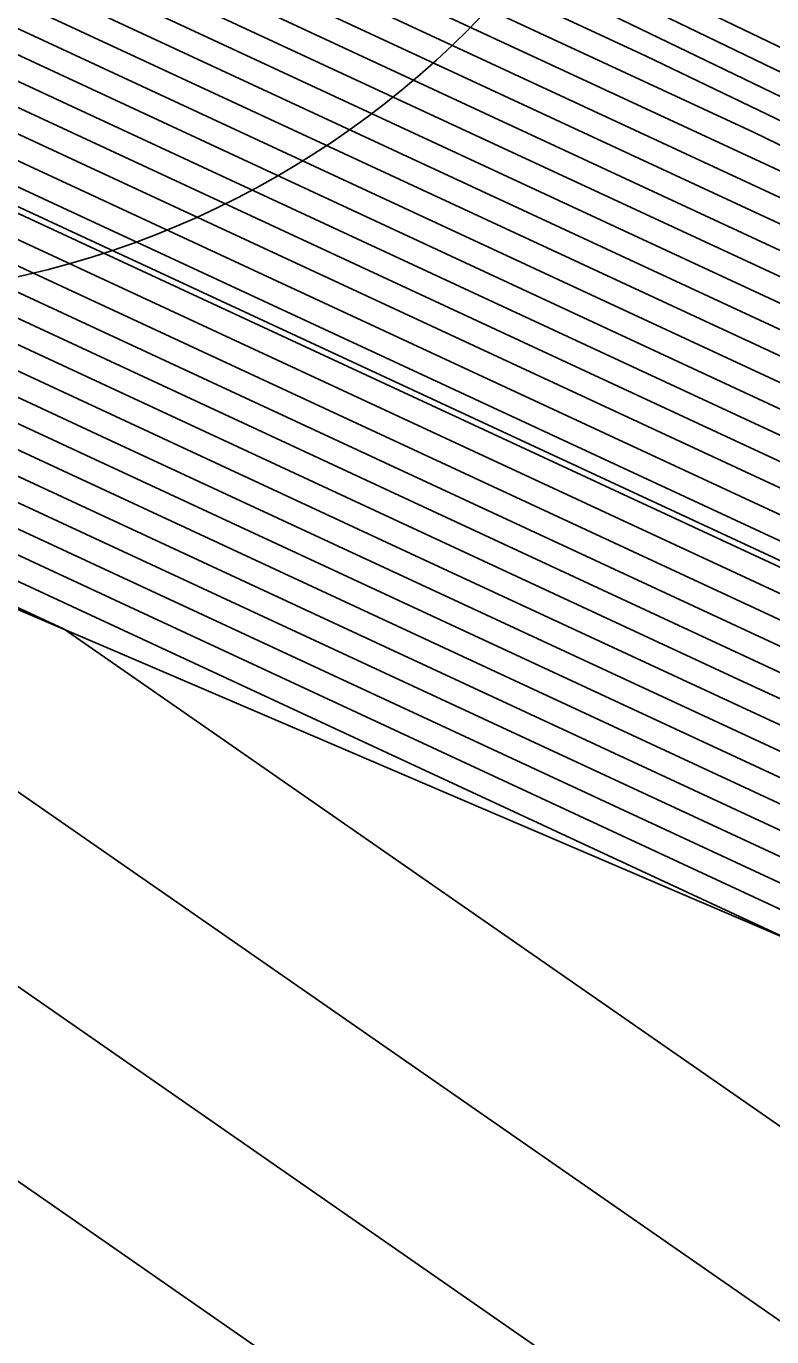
# Model space of a CAD drawing. Extents: x 2531902 to 2533249, y 715219 to 716099.
# Drawn here: x 2532877.1 to 2532879.003, y 715647.016 to 715650.364 of the extents above; entities that cross this region are included whole.
import ezdxf

# ---------------------------------------------------------------- set-up
doc = ezdxf.new("R2010")
doc.units = 0
for name, color, linetype in [('DTM Contours Major', 7, 'Continuous'), ('DTM Contours Minor', 7, 'Continuous'), ('Exist DTM Breakline Underwater', 7, 'Continuous'), ('Exist DTM Crownline Cogo Point CELL', 7, 'Continuous'), ('Exist Hydro Stream or Body of Water', 7, 'Continuous')]:
    doc.layers.add(name, color=color, linetype=linetype)

msp = doc.modelspace()

# ---------------------------------------------------------------- linework, layer by layer
at = {"layer": 'DTM Contours Major'}
for points in [[(2532880.4173, 715707.7023), (2532870.8336, 715686.9513), (2532870.156, 715685.4588), (2532865.159, 715674.6322), (2532860.9403, 715667.3212), (2532863.6732, 715667.3927), (2532863.8378, 715665.5391), (2532863.5753, 715660.8674), (2532863.5, 715660.1751), (2532863.2844, 715660.3912), (2532863.2423, 715660.3513), (2532863.0774, 715658.7493), (2532865.0191, 715656.5296), (2532866.8632, 715655.8616), (2532867.3138, 715655.6984), (2532867.7624, 715655.5773), (2532869.1073, 715654.9278), (2532869.9916, 715654.4032), (2532870.4912, 715654.1618), (2532874.1022, 715652.4169), (2532878.6826, 715650.2881), (2532879.2681, 715650.0053), (2532882.8217, 715648.2889)], [(2532860.9162, 715671.3896), (2532857.5362, 715665.532), (2532862.2836, 715665.6564), (2532862.5695, 715662.4364), (2532862.5261, 715661.6633), (2532862.5136, 715661.5487), (2532862.4667, 715661.5958), (2532862.0439, 715661.0748), (2532862.2397, 715660.9026), (2532862.1043, 715659.5873), (2532865.0896, 715656.1745), (2532866.3833, 715655.7059), (2532867.0843, 715655.452), (2532867.7821, 715655.2637), (2532868.7255, 715654.808), (2532870.0984, 715653.9935), (2532870.4489, 715653.8242), (2532872.9819, 715652.6002), (2532880.0525, 715649.314), (2532880.4632, 715649.1156), (2532882.9561, 715647.9116)], [(2532857.4738, 715669.534), (2532854.1322, 715663.7429), (2532860.8939, 715663.92), (2532861.0702, 715661.9351), (2532860.7708, 715661.5661), (2532861.2091, 715661.1809), (2532861.1313, 715660.4253), (2532865.1602, 715655.8194), (2532865.9033, 715655.5502), (2532866.8547, 715655.2057), (2532867.8017, 715654.95), (2532868.3437, 715654.6883), (2532870.2051, 715653.5839), (2532870.4065, 715653.4866), (2532871.8617, 715652.7835), (2532881.4224, 715648.3399)], [(2532855.348, 715662.0747), (2532859.5043, 715662.1836), (2532859.5137, 715662.0773), (2532859.4977, 715662.0575), (2532860.1784, 715661.4592), (2532860.1582, 715661.2633), (2532865.2307, 715655.4643), (2532865.4234, 715655.3946), (2532866.6251, 715654.9593), (2532867.8213, 715654.6364), (2532867.9619, 715654.5685), (2532870.3119, 715653.1743), (2532870.3641, 715653.1491), (2532870.7414, 715652.9668), (2532882.7923, 715647.3658)], [(2532789.6277, 715644.057), (2532793.8393, 715645.2696), (2532805.6804, 715647.6195), (2532808.6079, 715648.4437), (2532808.8281, 715648.5057), (2532821.0978, 715651.2239), (2532826.1386, 715653.1449), (2532828.6486, 715654.1014), (2532844.8666, 715656.3113), (2532846.6142, 715656.5382), (2532851.4505, 715657.1659), (2532860.6863, 715660.3852), (2532865.3013, 715655.1093), (2532866.3955, 715654.7129), (2532867.4848, 715654.4189), (2532869.6244, 715653.1495), (2532880.5916, 715648.0522), (2532883.2727, 715646.8061)], [(2532786.7831, 715639.5989), (2532788.1858, 715640.1067), (2532799.5682, 715643.384), (2532804.2041, 715644.304), (2532811.6353, 715646.3961), (2532811.7271, 715646.4219), (2532816.8446, 715647.5556), (2532829.6406, 715652.4321), (2532831.2836, 715653.0581), (2532841.8993, 715654.5047), (2532843.0432, 715654.6532), (2532855.32, 715656.2468), (2532862.0227, 715658.583), (2532865.3718, 715654.7542), (2532866.1659, 715654.4666), (2532866.9564, 715654.2532), (2532868.5092, 715653.3319), (2532876.4683, 715649.6328), (2532880.7762, 715647.6306)], [(2532935.3176, 715616.3172), (2532930.0827, 715618.0274), (2532927.6375, 715618.8723), (2532926.2537, 715619.6241), (2532908.7337, 715630.0977), (2532908.1474, 715630.4481), (2532906.8964, 715631.0438), (2532905.3404, 715631.9663), (2532903.2594, 715633.2486), (2532888.565, 715641.3132), (2532886.3941, 715643.4201), (2532885.4621, 715644.0742), (2532880.9335, 715647.2216), (2532872.345, 715651.2133), (2532867.394, 715653.5144), (2532866.4281, 715654.0874), (2532865.9364, 715654.2202), (2532865.4424, 715654.3991), (2532863.359, 715656.7809), (2532859.1896, 715655.3276), (2532846.8051, 715653.72)], [(2532855.566, 715634.305), (2532855.1579, 715634.4394), (2532837.1798, 715635.5591), (2532830.4477, 715637.3638), (2532826.6697, 715640.9272), (2532836.5144, 715650.6335), (2532837.1349, 715650.8096), (2532837.4883, 715650.9861), (2532840.3745, 715651.4638), (2532863.0592, 715654.4084), (2532864.6954, 715654.9787), (2532865.5129, 715654.044), (2532865.7068, 715653.9738), (2532865.8998, 715653.9217), (2532866.2788, 715653.6969), (2532868.2217, 715652.7938), (2532871.5921, 715651.2274), (2532884.7681, 715642.07), (2532887.2259, 715640.3451)]]:
    msp.add_lwpolyline(points, dxfattribs=at)
at = {"layer": 'DTM Contours Minor'}
for points in [[(2532883.3136, 715713.1212), (2532871.1553, 715686.7957), (2532870.6194, 715685.6152), (2532865.2179, 715673.9123), (2532861.6211, 715667.679), (2532863.9512, 715667.74), (2532864.0915, 715666.1596), (2532863.7851, 715660.7082), (2532863.6972, 715659.9004), (2532863.5052, 715660.0929), (2532863.4192, 715660.0115), (2532863.272, 715658.5817), (2532865.005, 715656.6006), (2532866.9592, 715655.8928), (2532867.3598, 715655.7477), (2532867.7585, 715655.64), (2532869.1837, 715654.9517), (2532869.9702, 715654.4851), (2532870.4997, 715654.2293), (2532874.3262, 715652.3803), (2532878.4086, 715650.4829), (2532879.029, 715650.1832), (2532882.7948, 715648.3644)], [(2532880.761, 715709.2987), (2532870.5119, 715687.1069), (2532869.6927, 715685.3024), (2532865.1001, 715675.3521), (2532860.2595, 715666.9634), (2532863.3953, 715667.0455), (2532863.5842, 715664.9185), (2532863.3654, 715661.0266), (2532863.3027, 715660.4498), (2532863.0665, 715660.6867), (2532863.0624, 715660.6817), (2532863.0643, 715660.68), (2532862.8828, 715658.9169), (2532865.0332, 715656.4585), (2532866.7672, 715655.8305), (2532867.2679, 715655.6491), (2532867.7664, 715655.5146), (2532869.031, 715654.9038), (2532870.0129, 715654.3213), (2532870.4827, 715654.0942), (2532873.8781, 715652.4536), (2532878.9566, 715650.0933), (2532879.5071, 715649.8274), (2532882.8486, 715648.2134)], [(2532881.8591, 715709.1197), (2532871.4771, 715686.6401), (2532871.0828, 715685.7716), (2532865.2768, 715673.1923), (2532862.3019, 715668.0368), (2532864.2291, 715668.0873), (2532864.3452, 715666.7801), (2532863.9949, 715660.549), (2532863.8945, 715659.6256), (2532863.7259, 715659.7947), (2532863.5961, 715659.6717), (2532863.4666, 715658.4141), (2532864.9908, 715656.6716), (2532867.0552, 715655.9239), (2532867.4057, 715655.797), (2532867.7546, 715655.7028), (2532869.2601, 715654.9757), (2532869.9489, 715654.567), (2532870.5082, 715654.2968), (2532874.5503, 715652.3436), (2532878.1346, 715650.6777), (2532878.79, 715650.3612), (2532882.768, 715648.4398)], [(2532879.4847, 715707.3874), (2532870.1901, 715687.2625), (2532869.2293, 715685.146), (2532865.0412, 715676.0721), (2532859.5787, 715666.6055), (2532863.1174, 715666.6982), (2532863.3305, 715664.298), (2532863.1556, 715661.1857), (2532863.1054, 715660.7245), (2532862.9165, 715660.914), (2532862.8078, 715660.7799), (2532862.8581, 715660.7357), (2532862.6881, 715659.0845), (2532865.0473, 715656.3875), (2532866.6712, 715655.7994), (2532867.222, 715655.5999), (2532867.7703, 715655.4518), (2532868.9546, 715654.8799), (2532870.0343, 715654.2393), (2532870.4743, 715654.0267), (2532873.6541, 715652.4902), (2532879.2305, 715649.8984), (2532879.7461, 715649.6494), (2532882.8755, 715648.138)], [(2532878.2083, 715705.4761), (2532869.8684, 715687.4182), (2532868.7659, 715684.9896), (2532864.9823, 715676.792), (2532858.8979, 715666.2477), (2532862.8394, 715666.3509), (2532863.0768, 715663.6774), (2532862.9457, 715661.3449), (2532862.9081, 715660.9993), (2532862.7666, 715661.1412), (2532862.5531, 715660.8782), (2532862.652, 715660.7913), (2532862.4935, 715659.2521), (2532865.0614, 715656.3165), (2532866.5752, 715655.7682), (2532867.1761, 715655.5506), (2532867.7742, 715655.3891), (2532868.8782, 715654.8559), (2532870.0557, 715654.1574), (2532870.4658, 715653.9592), (2532873.43, 715652.5269), (2532879.5045, 715649.7036), (2532879.9851, 715649.4715), (2532882.9023, 715648.0625)], [(2532876.932, 715703.5649), (2532869.5466, 715687.5738), (2532868.3025, 715684.8332), (2532864.9234, 715677.512), (2532858.2171, 715665.8899), (2532862.5615, 715666.0036), (2532862.8232, 715663.0569), (2532862.7359, 715661.5041), (2532862.7109, 715661.274), (2532862.6166, 715661.3685), (2532862.2985, 715660.9765), (2532862.4459, 715660.847), (2532862.2989, 715659.4197), (2532865.0755, 715656.2455), (2532866.4792, 715655.7371), (2532867.1302, 715655.5013), (2532867.7782, 715655.3264), (2532868.8019, 715654.832), (2532870.077, 715654.0755), (2532870.4573, 715653.8917), (2532873.206, 715652.5635), (2532879.7785, 715649.5088), (2532880.2242, 715649.2936), (2532882.9292, 715647.987)], [(2532878.4515, 715700.8891), (2532871.7988, 715686.4845), (2532871.5462, 715685.9279), (2532865.3357, 715672.4724), (2532862.9827, 715668.3947), (2532864.507, 715668.4346), (2532864.5988, 715667.4007), (2532864.2048, 715660.3898), (2532864.0918, 715659.3509), (2532863.9467, 715659.4964), (2532863.7729, 715659.3319), (2532863.6612, 715658.2466), (2532864.9767, 715656.7426), (2532867.1511, 715655.9551), (2532867.4516, 715655.8462), (2532867.7507, 715655.7655), (2532869.3364, 715654.9996), (2532869.9275, 715654.649), (2532870.5166, 715654.3643), (2532874.7743, 715652.3069), (2532877.8606, 715650.8725), (2532878.551, 715650.5391), (2532882.7411, 715648.5153)], [(2532874.3794, 715699.7423), (2532868.9032, 715687.885), (2532867.3758, 715684.5205), (2532864.8056, 715678.9518), (2532856.8554, 715665.1742), (2532862.0056, 715665.3091), (2532862.3154, 715661.8213), (2532861.7893, 715661.173), (2532862.0336, 715660.9583), (2532861.9097, 715659.7549), (2532865.1037, 715656.1035), (2532866.2873, 715655.6748), (2532867.0383, 715655.4028), (2532867.786, 715655.2009), (2532868.6491, 715654.7841), (2532870.1197, 715653.9116), (2532870.4404, 715653.7567), (2532872.7579, 715652.6368), (2532880.3265, 715649.1192), (2532880.7022, 715648.9377), (2532882.9829, 715647.8361)], [(2532873.1031, 715697.8311), (2532868.5814, 715688.0406), (2532866.9124, 715684.3641), (2532864.7467, 715679.6718), (2532856.1746, 715664.8164), (2532861.7277, 715664.9618), (2532862.0041, 715661.8498), (2532861.5346, 715661.2713), (2532861.8275, 715661.0139), (2532861.7151, 715659.9225), (2532865.1178, 715656.0324), (2532866.1913, 715655.6437), (2532866.9924, 715655.3535), (2532867.7899, 715655.1382), (2532868.5728, 715654.7601), (2532870.1411, 715653.8297), (2532870.4319, 715653.6892), (2532872.5338, 715652.6735), (2532880.6005, 715648.9244), (2532880.9412, 715648.7598)], [(2532871.8268, 715695.9198), (2532868.2597, 715688.1962), (2532866.4491, 715684.2077), (2532864.6878, 715680.3917), (2532855.4938, 715664.4586), (2532861.4498, 715664.6145), (2532861.6928, 715661.8782), (2532861.28, 715661.3696), (2532861.6213, 715661.0696), (2532861.5205, 715660.0901), (2532865.132, 715655.9614), (2532866.0953, 715655.6125), (2532866.9465, 715655.3042), (2532867.7939, 715655.0755), (2532868.4964, 715654.7362), (2532870.1624, 715653.7478), (2532870.4234, 715653.6216), (2532872.3098, 715652.7102), (2532880.8744, 715648.7295), (2532881.1803, 715648.5818)], [(2532870.5505, 715694.0085), (2532867.938, 715688.3518), (2532865.9857, 715684.0513), (2532864.6289, 715681.1117), (2532854.813, 715664.1007), (2532861.1719, 715664.2672), (2532861.3815, 715661.9066), (2532861.0254, 715661.4678), (2532861.4152, 715661.1252), (2532861.3259, 715660.2577), (2532865.1461, 715655.8904), (2532865.9993, 715655.5814), (2532866.9006, 715655.2549), (2532867.7978, 715655.0127), (2532868.4201, 715654.7122), (2532870.1838, 715653.6658), (2532870.415, 715653.5541), (2532872.0857, 715652.7468), (2532881.1484, 715648.5347)], [(2532864.4522, 715683.2715), (2532852.7705, 715663.0273), (2532860.3381, 715663.2254), (2532860.4476, 715661.9919), (2532860.2615, 715661.7627), (2532860.7968, 715661.2922), (2532860.7421, 715660.7605), (2532865.1884, 715655.6774), (2532865.7113, 715655.488), (2532866.7628, 715655.1071), (2532867.8096, 715654.8246), (2532868.191, 715654.6404), (2532870.2479, 715653.4201), (2532870.3895, 715653.3516), (2532871.4135, 715652.8568), (2532881.9704, 715647.9503)], [(2532864.5111, 715682.5515), (2532853.4514, 715663.3851), (2532860.616, 715663.5727), (2532860.7589, 715661.9635), (2532860.5162, 715661.6644), (2532861.0029, 715661.2365), (2532860.9367, 715660.5929), (2532865.1743, 715655.7484), (2532865.8073, 715655.5191), (2532866.8088, 715655.1564), (2532867.8056, 715654.8873), (2532868.2673, 715654.6643), (2532870.2265, 715653.502), (2532870.398, 715653.4191), (2532871.6376, 715652.8201), (2532881.6964, 715648.1451)], [(2532829.3591, 715656.4468), (2532845.1961, 715658.6889), (2532845.4714, 715660.8009), (2532845.6526, 715665.0102), (2532847.9255, 715670.1646), (2532852.3926, 715674.3444), (2532862.9253, 715681.5964), (2532862.1318, 715680.0723), (2532852.0897, 715662.6694), (2532860.0601, 715662.8781), (2532860.1363, 715662.0204), (2532860.0069, 715661.8609), (2532860.5907, 715661.3478), (2532860.5475, 715660.9281), (2532865.2025, 715655.6064), (2532865.6154, 715655.4568), (2532866.7169, 715655.0579), (2532867.8135, 715654.7618), (2532868.1146, 715654.6164), (2532870.2692, 715653.3381), (2532870.3811, 715653.2841), (2532871.1895, 715652.8934), (2532882.2443, 715647.7555)], [(2532826.9898, 715655.6556), (2532846.3531, 715658.397), (2532846.6897, 715660.9792), (2532846.8189, 715663.9807), (2532849.5607, 715670.1985), (2532852.8461, 715673.2726), (2532860.5923, 715678.6061), (2532858.5695, 715674.7208), (2532851.4089, 715662.3116), (2532859.7822, 715662.5309), (2532859.825, 715662.0488), (2532859.7523, 715661.9592), (2532860.3846, 715661.4035), (2532860.3529, 715661.0957), (2532865.2166, 715655.5353), (2532865.5194, 715655.4257), (2532866.671, 715655.0086), (2532867.8174, 715654.6991), (2532868.0382, 715654.5925), (2532870.2906, 715653.2562), (2532870.3726, 715653.2166), (2532870.9654, 715652.9301), (2532882.5183, 715647.5606)], [(2532855.9263, 715672.6254), (2532851.4448, 715664.0179), (2532850.0473, 715661.5959), (2532853.6344, 715661.6899), (2532854.2984, 715659.973), (2532859.6172, 715661.8269), (2532859.9723, 715661.5148), (2532859.9636, 715661.4309), (2532865.2448, 715655.3933), (2532865.3274, 715655.3634), (2532866.5792, 715654.91), (2532867.8253, 715654.5736), (2532867.8855, 715654.5446), (2532870.3333, 715653.0923), (2532870.3556, 715653.0815), (2532870.5173, 715653.0034), (2532883.0663, 715647.171)], [(2532827.0676, 715654.7273), (2532846.647, 715657.3953), (2532848.7567, 715657.6691), (2532849.1287, 715657.7174), (2532859.8845, 715661.4664), (2532865.2589, 715655.3223), (2532866.5333, 715654.8608), (2532867.8018, 715654.5183), (2532870.2935, 715653.04), (2532883.0656, 715647.1039), (2532883.3318, 715646.9802), (2532884.8537, 715646.3424), (2532885.8803, 715645.747), (2532886.5222, 715645.4187), (2532889.6021, 715644.0925), (2532889.7062, 715644.0477), (2532889.9515, 715644.1135), (2532891.4405, 715643.9665), (2532891.6864, 715643.8181), (2532896.1558, 715641.0642), (2532896.6626, 715640.7519), (2532907.0749, 715634.5784)], [(2532827.5946, 715654.5187), (2532846.0535, 715657.034), (2532848.0425, 715657.2922), (2532849.9027, 715657.5336), (2532860.1518, 715661.106), (2532865.2731, 715655.2513), (2532866.4874, 715654.8115), (2532867.6961, 715654.4852), (2532870.0705, 715653.0765), (2532882.2409, 715647.42), (2532883.572, 715646.8014), (2532884.9473, 715646.225), (2532885.8751, 715645.6869), (2532886.4551, 715645.3903), (2532889.2383, 715644.1919), (2532889.7587, 715643.9678), (2532889.9503, 715644.0191), (2532891.1133, 715643.9044), (2532891.3054, 715643.7885), (2532894.796, 715641.6376), (2532897.3301, 715640.076), (2532907.0611, 715634.3065)], [(2532828.1216, 715654.31), (2532845.4601, 715656.6726), (2532847.3283, 715656.9152), (2532850.6766, 715657.3498), (2532860.419, 715660.7456), (2532865.2872, 715655.1803), (2532866.4414, 715654.7622), (2532867.5905, 715654.452), (2532869.8475, 715653.113), (2532881.4163, 715647.7361), (2532883.8122, 715646.6226), (2532885.0409, 715646.1076), (2532885.8698, 715645.6269), (2532886.388, 715645.3619), (2532888.8745, 715644.2912), (2532889.8113, 715643.8878), (2532889.9492, 715643.9248), (2532890.786, 715643.8422), (2532890.9243, 715643.7588), (2532893.4362, 715642.211), (2532897.9977, 715639.4002), (2532907.0474, 715634.0346)], [(2532829.1756, 715653.8927), (2532844.2731, 715655.95), (2532845.9, 715656.1612), (2532852.2244, 715656.9821), (2532860.9536, 715660.0247), (2532865.3154, 715655.0382), (2532866.3496, 715654.6637), (2532867.3791, 715654.3857), (2532869.4014, 715653.186), (2532879.767, 715648.3683), (2532884.2927, 715646.2649), (2532885.2282, 715645.8729), (2532885.8593, 715645.5069), (2532886.2538, 715645.3051), (2532888.147, 715644.4899), (2532889.9164, 715643.728), (2532889.9469, 715643.7361), (2532890.1316, 715643.7179), (2532890.1621, 715643.6995), (2532890.7165, 715643.3579), (2532899.3327, 715638.0486), (2532907.0199, 715633.4908)], [(2532829.7026, 715653.6841), (2532843.6797, 715655.5887), (2532845.1858, 715655.7842), (2532852.9983, 715656.7983), (2532861.2208, 715659.6643), (2532865.3295, 715654.9672), (2532866.3037, 715654.6144), (2532867.2735, 715654.3526), (2532869.1783, 715653.2225), (2532878.9423, 715648.6845), (2532884.5329, 715646.0861), (2532885.3218, 715645.7555), (2532885.854, 715645.4468), (2532886.1867, 715645.2767), (2532887.7832, 715644.5892), (2532889.639, 715643.7901), (2532889.8752, 715643.5609), (2532890.6305, 715643.1464), (2532900.0002, 715637.3728), (2532907.0062, 715633.219)], [(2532830.2296, 715653.4754), (2532843.0862, 715655.2273), (2532844.4716, 715655.4072), (2532853.7722, 715656.6144), (2532861.4881, 715659.3039), (2532865.3436, 715654.8962), (2532866.2578, 715654.5651), (2532867.1678, 715654.3194), (2532868.9553, 715653.259), (2532878.1176, 715649.0006), (2532884.7731, 715645.9073), (2532885.4154, 715645.6381), (2532885.8487, 715645.3868), (2532886.1196, 715645.2483), (2532887.4195, 715644.6885), (2532888.9304, 715644.038), (2532889.7114, 715643.2799), (2532892.2091, 715641.9091), (2532900.6677, 715636.697)], [(2532842.4928, 715654.866), (2532843.7574, 715655.0302), (2532854.5461, 715656.4306), (2532861.7554, 715658.9434), (2532865.3577, 715654.8252), (2532866.2119, 715654.5158), (2532867.0621, 715654.2863), (2532868.7323, 715653.2955), (2532877.293, 715649.3167), (2532885.0133, 715645.7285), (2532885.509, 715645.5207), (2532885.8434, 715645.3268), (2532886.0525, 715645.2199), (2532887.0557, 715644.7879), (2532888.2218, 715644.2858), (2532889.5476, 715642.999), (2532893.7878, 715640.6719), (2532901.3353, 715636.0212)], [(2532842.329, 715654.2762), (2532856.094, 715656.0629), (2532862.2899, 715658.2226), (2532865.3859, 715654.6832), (2532866.12, 715654.4173), (2532866.8508, 715654.22), (2532868.2862, 715653.3684), (2532875.6437, 715649.9489), (2532885.4937, 715645.3708), (2532885.6963, 715645.286), (2532885.8329, 715645.2067), (2532885.9183, 715645.163), (2532886.3281, 715644.9866), (2532886.8046, 715644.7814), (2532889.2201, 715642.4371), (2532896.945, 715638.1975), (2532902.6703, 715634.6696)], [(2532841.6148, 715653.8992), (2532856.8679, 715655.8791), (2532862.5572, 715657.8621), (2532865.4, 715654.6122), (2532866.0741, 715654.368), (2532866.7451, 715654.1869), (2532868.0631, 715653.4049), (2532874.819, 715650.265), (2532885.734, 715645.192), (2532885.7899, 715645.1686), (2532885.8276, 715645.1467), (2532885.8512, 715645.1346), (2532885.9644, 715645.0859), (2532886.0959, 715645.0293), (2532889.0563, 715642.1561), (2532898.5236, 715636.9603), (2532903.3378, 715633.9938)], [(2532900.1022, 715635.723), (2532888.8925, 715641.8751), (2532885.9599, 715644.7214), (2532885.7397, 715644.8759), (2532884.6701, 715645.6193), (2532873.9944, 715650.5811), (2532867.8401, 715653.4414), (2532866.6394, 715654.1537), (2532866.0282, 715654.3187), (2532865.4142, 715654.5411), (2532862.8245, 715657.5017), (2532857.6418, 715655.6952), (2532840.9006, 715653.5222), (2532840.1189, 715653.4207), (2532832.8646, 715652.4322), (2532831.7418, 715652.0044), (2532814.2926, 715645.3547), (2532813.4666, 715645.1717), (2532813.4517, 715645.1675), (2532803.3183, 715642.3147), (2532803.0056, 715642.2526), (2532802.2378, 715642.0316), (2532782.0867, 715634.737)], [(2532901.6808, 715634.4858), (2532888.7287, 715641.5942), (2532886.177, 715644.0708), (2532885.6009, 715644.475), (2532882.8018, 715646.4205), (2532873.1697, 715650.8972), (2532867.617, 715653.4779), (2532866.5338, 715654.1206), (2532865.9823, 715654.2695), (2532865.4283, 715654.4701), (2532863.0917, 715657.1413), (2532858.4157, 715655.5114), (2532840.1864, 715653.1452), (2532839.5255, 715653.0594), (2532833.3916, 715652.2236), (2532832.4422, 715651.8618), (2532815.4117, 715645.3716), (2532814.8004, 715642.7346), (2532809.5683, 715640.2335), (2532811.2221, 715636.8574)], [(2532904.8381, 715632.0114), (2532888.4012, 715641.0323), (2532886.6112, 715642.7695), (2532885.3233, 715643.6734), (2532879.0652, 715648.0228), (2532871.5204, 715651.5294), (2532867.171, 715653.5509), (2532866.3224, 715654.0543), (2532865.8904, 715654.1709), (2532865.4565, 715654.3281), (2532863.6263, 715656.4204), (2532859.9635, 715655.1437), (2532838.7581, 715652.3912), (2532838.3386, 715652.3367), (2532834.4455, 715651.8063), (2532833.8431, 715651.5766), (2532823.0343, 715647.4576), (2532821.5554, 715641.0775), (2532819.036, 715638.5935), (2532825.049, 715632.9221)], [(2532906.4167, 715630.7742), (2532888.2374, 715640.7513), (2532886.8283, 715642.1189), (2532885.1845, 715643.2725), (2532877.1969, 715648.8239), (2532870.6957, 715651.8455), (2532866.9479, 715653.5874), (2532866.2168, 715654.0212), (2532865.8445, 715654.1217), (2532865.4706, 715654.2571), (2532863.8935, 715656.06), (2532860.7374, 715654.9599), (2532838.0439, 715652.0142), (2532837.7451, 715651.9754), (2532834.9725, 715651.5976), (2532834.5435, 715651.4341), (2532826.8456, 715648.5005), (2532825.7924, 715643.9567), (2532820.9444, 715639.1769), (2532826.3987, 715634.0325)], [(2532902.833, 715632.3701), (2532888.0736, 715640.4704), (2532887.0454, 715641.4683), (2532885.0457, 715642.8717), (2532875.3287, 715649.6251), (2532869.8711, 715652.1616), (2532866.7249, 715653.6239), (2532866.1111, 715653.988), (2532865.7986, 715654.0724), (2532865.4847, 715654.1861), (2532864.1608, 715655.6996), (2532861.5113, 715654.7761), (2532837.3297, 715651.6372), (2532837.1517, 715651.6141), (2532835.4995, 715651.389), (2532835.2439, 715651.2915), (2532830.6568, 715649.5435), (2532830.0293, 715646.8359), (2532822.8529, 715639.7603), (2532827.7484, 715635.1429)], [(2532884.9069, 715642.4709), (2532873.4604, 715650.4262), (2532869.0464, 715652.4777), (2532866.5018, 715653.6604), (2532866.0054, 715653.9549), (2532865.7527, 715654.0231), (2532865.4988, 715654.1151), (2532864.4281, 715655.3391), (2532862.2852, 715654.5922), (2532836.6155, 715651.2602), (2532836.5582, 715651.2527), (2532836.0265, 715651.1803), (2532835.9443, 715651.1489), (2532834.4681, 715650.5864), (2532834.2662, 715649.7151), (2532824.7613, 715640.3438), (2532829.098, 715636.2534)]]:
    msp.add_lwpolyline(points, dxfattribs=at)
at = {"layer": 'Exist DTM Breakline Underwater'}
msp.add_lwpolyline([(2532646.7482, 715755.1818), (2532668.6763, 715717.1473), (2532677.2406, 715702.5672), (2532689.842, 715666.5819), (2532701.7228, 715652.9237), (2532713.1344, 715647.1545), (2532737.5903, 715643.2526), (2532756.1758, 715636.4567), (2532783.4058, 715639.4519), (2532803.2542, 715642.1708), (2532813.8014, 715644.931), (2532836.2766, 715651.0813), (2532865.5585, 715653.8147), (2532885.8256, 715645.1238), (2532889.9462, 715643.6827), (2532906.865, 715630.4228), (2532927.3396, 715618.2281), (2532957.9646, 715607.7292), (2532978.5658, 715598.5711), (2533001.091, 715586.5679), (2533028.1903, 715572.8211)], dxfattribs=at)
at = {"layer": 'Exist DTM Crownline Cogo Point CELL'}
msp.add_circle((2532876.571, 715652.013), 2.344, dxfattribs=at)
at = {"layer": 'Exist Hydro Stream or Body of Water'}
msp.add_lwpolyline([(2532790.1155, 715646.4953), (2532806.64, 715649.7746), (2532806.9437, 715649.8601), (2532823.8623, 715653.6082), (2532826.9358, 715654.7795), (2532846.7953, 715657.4856), (2532848.9353, 715657.7634), (2532859.8177, 715661.5565), (2532865.2554, 715655.3401), (2532866.5447, 715654.8731), (2532867.8282, 715654.5266), (2532870.3493, 715653.0309), (2532883.2718, 715647.0249), (2532884.8303, 715646.3718), (2532885.8817, 715645.762), (2532886.5389, 715645.4258), (2532889.693, 715644.0677), (2532889.9518, 715644.137), (2532891.5223, 715643.9821), (2532891.7817, 715643.8256), (2532896.4957, 715640.9208), (2532907.0783, 715634.6464)], dxfattribs=at)

doc.saveas('drawing.dxf')
